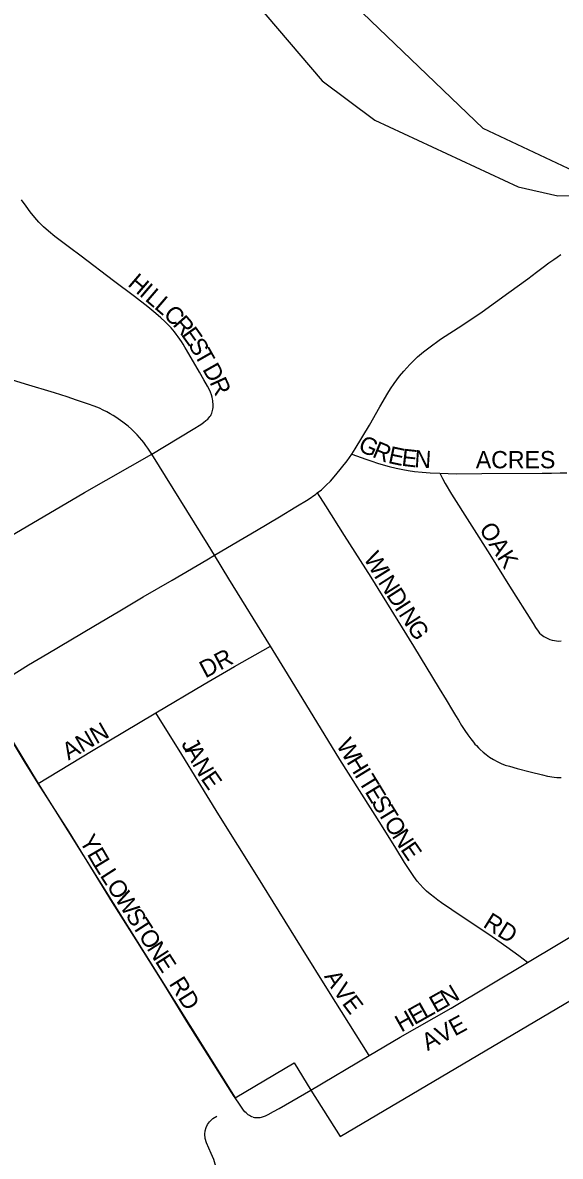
# Model space of a CAD drawing. Extents: x 1410790 to 1770854, y 448063 to 770588.
# Drawn here: x 1567240 to 1568797, y 624998 to 628279 of the extents above; entities that cross this region are included whole.
import ezdxf

# ---------------------------------------------------------------- set-up
doc = ezdxf.new("R2010")
doc.units = 0
for name, color, linetype in [('GM_X_City_Street', 7, 'Continuous'), ('GM_X_Corporation', 7, 'Continuous'), ('GM_X_Minor_River', 7, 'Continuous'), ('GM_X_Township_Road', 7, 'Continuous'), ('GM_X_Township_Subdivision', 7, 'Continuous'), ('GM_X_Township_Subdivision_Text', 7, 'Continuous')]:
    doc.layers.add(name, color=color, linetype=linetype)

msp = doc.modelspace()

# ---------------------------------------------------------------- linework, layer by layer
at = {"layer": 'GM_X_City_Street'}
msp.add_lwpolyline([(1567811.7, 624889.2), (1567806.5, 624941.2), (1567804.2, 624954.1), (1567801.2, 624964.1), (1567797.4, 624975.6), (1567793.1, 624988.4), (1567785.6, 625006.6), (1567772.3, 625036.7), (1567768.4, 625049.2), (1567767, 625062.2), (1567768, 625071.9), (1567770.8, 625081.4), (1567775.2, 625090.2), (1567781.1, 625098.1), (1567785.3, 625102.9), (1567790.7, 625107.1), (1567801.6, 625114.4)], dxfattribs=at)
at = {"layer": 'GM_X_Corporation'}
for points in [[(1570879.8, 627679.3), (1570094.9, 627850.4), (1570075.6, 627585), (1570001.7, 627614.1), (1569625.2, 627796.7), (1569547.4, 627822.6), (1569517, 627828.3), (1569475, 627832.4), (1569418, 627831.5), (1569258.6, 627931.6), (1568835.6, 627849.8), (1568572.9, 627972.6), (1567688.8, 628820.6), (1567472.9, 628826.4), (1567515.2, 629240.7), (1568510.3, 630179.1), (1569834, 630068.5), (1573909.8, 629713.7)], [(1565061.4, 626034.9), (1565472.3, 626075.7), (1565497.4, 626041.2), (1565539.2, 626001.4), (1565620.6, 625957.8), (1565702.3, 625943.7), (1565710, 625915.8), (1565878.8, 625619.2), (1567012.6, 626275.4), (1567125.8, 626338.3), (1567284.7, 626077.4), (1567855, 625167.2), (1568025.7, 625268.7), (1568074.6, 625189.6), (1568159.5, 625055.1), (1569121, 625623.2), (1569165.5, 625548.3), (1569593.2, 625797.9), (1569370.9, 626194.7), (1570770, 627064.4)]]:
    msp.add_lwpolyline(points, dxfattribs=at)
at = {"layer": 'GM_X_Minor_River'}
msp.add_lwpolyline([(1567881.7, 628375.7), (1568106.9, 628110.5), (1568259, 627997.1), (1568674, 627804.1), (1568789.7, 627777.7), (1568904, 627779.3), (1569267.3, 627904.2), (1569369.7, 627912.1), (1569536, 627812.4), (1569604.1, 627809), (1569715.6, 627770.7), (1569953.3, 627629.5), (1570017.7, 627543.9), (1570071.4, 627424.6), (1570177.4, 627410.3), (1570386.3, 627331.9), (1570447.8, 627304.5), (1570731.7, 627166.4)], dxfattribs=at)
at = {"layer": 'GM_X_Township_Road'}
for points in [[(1568192.5, 627030.4), (1568202.9, 627045.7), (1568243.8, 627114.4), (1568273.8, 627167.4), (1568296.9, 627206.6), (1568305.1, 627219.6), (1568315.1, 627234.4), (1568331.2, 627255.7), (1568343.8, 627271), (1568360.3, 627289.7), (1568372.5, 627301.8), (1568383, 627311.8), (1568400.8, 627326.6), (1568416, 627338.4), (1568449.9, 627362.7), (1568514.7, 627404.5), (1568570, 627442.7), (1568647.8, 627498), (1568702.2, 627538), (1568727.8, 627557.1), (1568747, 627571.9), (1568763.1, 627583.7), (1568777.3, 627593.6), (1568787.7, 627600.9), (1568798.1, 627608.4)], [(1568092.8, 626918.1), (1568104.6, 626927.4), (1568118.6, 626940.4), (1568130.7, 626952.2), (1568146.8, 626970.4), (1568163.3, 626990.4), (1568179.4, 627011.3), (1568192.5, 627030.4)], [(1567795.3, 626737.5), (1567848.9, 626769.5), (1567917.2, 626809.5), (1567983.3, 626849.1), (1568031.1, 626877.8), (1568066.4, 626899.5), (1568088.5, 626914.8), (1568092.8, 626918.1)], [(1567125.8, 626338.3), (1567257, 626420.7), (1567312.3, 626453.8), (1567445.7, 626532.5), (1567520.6, 626576.4), (1567588.4, 626616.9), (1567672.3, 626666), (1567773.2, 626724.3), (1567795.3, 626737.5)]]:
    msp.add_lwpolyline(points, dxfattribs=at)
at = {"layer": 'GM_X_Township_Subdivision'}
for points in [[(1567788.8, 627153), (1567789.8, 627157), (1567790.5, 627160.9), (1567791, 627165.8), (1567791.1, 627171.2), (1567791, 627176), (1567790.7, 627180.5), (1567790.3, 627185.3), (1567789.6, 627189.9), (1567788.3, 627195.7), (1567786.6, 627201.9), (1567783.8, 627209.3), (1567780.5, 627216.9), (1567774.9, 627227.2), (1567764.4, 627245.8), (1567751.9, 627267.3), (1567714.4, 627332), (1567709.5, 627340.4), (1567704.1, 627349.1), (1567699.6, 627356.5), (1567695, 627363.2), (1567689.9, 627370.2), (1567684.5, 627377.3), (1567679.1, 627384.3), (1567674.2, 627389.9), (1567669.3, 627395.8), (1567663.9, 627401.8), (1567657.6, 627408.6), (1567651.8, 627414.4), (1567640, 627425.1), (1567625.3, 627437.8), (1567602.1, 627456.5), (1567563.4, 627486.7), (1567503, 627531.7), (1567409.1, 627603), (1567375, 627628.4), (1567333.2, 627660.5), (1567314.5, 627675.9), (1567300.2, 627688.5), (1567286.7, 627702), (1567274.6, 627715.4), (1567261.6, 627731.7), (1567249.4, 627748), (1567236.7, 627766.2)], [(1567613.6, 627030.7), (1567602.4, 627047.4), (1567596.5, 627055.8), (1567590.4, 627063.8), (1567584.6, 627071.2), (1567578, 627079), (1567571.6, 627086.4), (1567564.6, 627093.3), (1567554.8, 627102.5), (1567545.1, 627110.9), (1567537.3, 627117.2), (1567529.5, 627122.8), (1567522.9, 627127.6), (1567516, 627132.6), (1567509.5, 627137), (1567501.9, 627142), (1567493.2, 627147.4), (1567483.4, 627153), (1567473, 627158), (1567461.8, 627163), (1567447, 627168.8), (1567430.5, 627175), (1567413.2, 627181.2), (1567395.8, 627186.9), (1567368.9, 627195.8), (1567332.3, 627207.4), (1567247.8, 627232.9), (1567033, 627299.5)], [(1567613.6, 627030.7), (1567733.1, 627102.7), (1567755.5, 627116.5), (1567763.8, 627122.2), (1567770.5, 627127.4), (1567775.5, 627131.9), (1567779, 627135.7), (1567781.8, 627139.1), (1567784.2, 627142.4), (1567785.9, 627145.4), (1567787.4, 627149.1), (1567788.8, 627153)], [(1566957.9, 626648.6), (1567068.7, 626713.8), (1567418.7, 626918.9), (1567613.6, 627030.7)], [(1567795.3, 626737.5), (1567777, 626767.5), (1567613.6, 627030.7)], [(1568192.5, 627030.4), (1568233.1, 627015.9), (1568250.6, 627009.6), (1568266.8, 627004.2), (1568283.6, 626999.2), (1568301.3, 626994.6), (1568321.4, 626989.7), (1568340.5, 626985.8), (1568356.1, 626983.2), (1568374.6, 626980.6), (1568396.9, 626978.4), (1568420, 626976.6), (1568448.1, 626974.9)], [(1568448.1, 626974.9), (1568495.8, 626973.6), (1568569.6, 626974), (1568743.9, 626975.5), (1568770.6, 626975.4), (1568796.1, 626976), (1568815.3, 626976.7)], [(1568448.1, 626974.9), (1568455.2, 626960), (1568462.8, 626945.8), (1568481.5, 626914.9), (1568592.1, 626740.1), (1568649.4, 626648.3), (1568717.5, 626540.1), (1568724.9, 626528.2), (1568731.9, 626518.2), (1568736.7, 626512.6), (1568740.9, 626508.7), (1568744.9, 626505.6), (1568748.8, 626503), (1568754.4, 626499.5), (1568760.3, 626496.8), (1568766.6, 626494.3), (1568772.7, 626492.4), (1568779.2, 626490.8), (1568785.6, 626490.1), (1568792, 626489.5), (1568798.7, 626490)], [(1568092.8, 626918.1), (1568116.8, 626880.3), (1568171, 626794.9), (1568247.9, 626674), (1568371.8, 626474.7), (1568445.7, 626352.5), (1568466, 626318.9), (1568484.7, 626288.2), (1568493.1, 626274.3), (1568501.3, 626260.2), (1568510.7, 626244.8), (1568520.3, 626230.1), (1568528.9, 626217.7), (1568537.3, 626206.4), (1568541.3, 626201.2), (1568545.2, 626196.3), (1568549.3, 626191.4), (1568553.6, 626186.6), (1568559.3, 626180.3), (1568564.7, 626175.2), (1568572.9, 626167.7), (1568581.6, 626160.6), (1568591.2, 626153.2), (1568602.6, 626146.3), (1568613.3, 626140.8), (1568625.5, 626135.2), (1568637.2, 626130.6), (1568649.7, 626126.8), (1568671.9, 626120.7), (1568709.2, 626110.9), (1568744.6, 626102), (1568759.6, 626098.5), (1568765.9, 626097.2), (1568771.5, 626096.1), (1568778.7, 626095), (1568786.5, 626094.6), (1568793, 626094.6), (1568798.7, 626094.6)], [(1567957.5, 626474.1), (1567836.4, 626669.7), (1567795.3, 626737.5)], [(1567625, 626281.5), (1567764.9, 626364.3), (1567852.7, 626415.4), (1567957.5, 626474.1)], [(1568701.2, 625558.8), (1568676.6, 625578.1), (1568642, 625603.7), (1568599.5, 625633.4), (1568482.3, 625711.4), (1568452.8, 625731.5), (1568442.1, 625739), (1568431.8, 625746.9), (1568419.4, 625756.6), (1568409.1, 625765.7), (1568399.4, 625774.9), (1568390.7, 625784.3), (1568382, 625794.7), (1568372.7, 625807.6), (1568358.8, 625827.7), (1568345.8, 625848.3), (1568320.1, 625889.9), (1568278.9, 625956.4), (1568158.1, 626146.5), (1568006.9, 626394.3), (1567957.5, 626474.1)], [(1567284.8, 626077.5), (1567438.7, 626170.5), (1567625, 626281.5)], [(1568242.6, 625289.6), (1568125, 625477.3), (1568047, 625602.2), (1567917.3, 625811.2), (1567807.6, 625986.1), (1567748.3, 626083.5), (1567700.5, 626161.3), (1567625, 626281.5)], [(1567284.8, 626077.5), (1567244.9, 626140.3), (1567176.2, 626254.8)], [(1567907.1, 625111.2), (1567903, 625112.5), (1567899.7, 625114), (1567896.4, 625115.7), (1567893, 625118.1), (1567889.5, 625120.7), (1567886.5, 625123.7), (1567883.2, 625127.2), (1567879.3, 625132), (1567873.2, 625140.3), (1567867.1, 625148.9), (1567855, 625167.2), (1567850.5, 625173.8), (1567845.4, 625181.8), (1567715.5, 625388.3), (1567648.2, 625497), (1567568.6, 625624.8), (1567499.6, 625732.6), (1567444.5, 625822), (1567374.4, 625937), (1567284.8, 626077.5)], [(1568701.2, 625558.8), (1568973, 625721.4), (1568982.6, 625727.1), (1568988.5, 625730.7), (1568990.4, 625732), (1568992.1, 625733.8), (1568994.1, 625736), (1568995.4, 625737.9), (1568996.7, 625740.1), (1568997.8, 625742.7), (1568998.4, 625745.7), (1568999, 625749.1)], [(1568242.6, 625289.6), (1568333, 625342.9), (1568480.8, 625427), (1568701.2, 625558.8)], [(1568074.6, 625189.6), (1568242.6, 625289.6)], [(1567907.1, 625111.2), (1567911.1, 625110.3), (1567915.3, 625109.9), (1567919.6, 625109.9), (1567924.2, 625110.3), (1567927.4, 625110.8), (1567931.5, 625111.6), (1567937.4, 625113.6), (1567942.8, 625115.5), (1567950.8, 625119.4), (1567965.8, 625127.3), (1567982.2, 625136.2), (1568074.6, 625189.6)]]:
    msp.add_lwpolyline(points, dxfattribs=at)

# ---------------------------------------------------------------- texts
at = {"layer": 'GM_X_Township_Subdivision_Text'}
for s, rotation, p in [('H', 319.4864, (1567541.4, 627519.6)), ('I', 319.4934, (1567574.9, 627491)), ('L', 319.5054, (1567591.6, 627476.7)), ('L', 319.4876, (1567618.4, 627453.9)), ('C', 315.5666, (1567644.5, 627431.6)), ('R', 311.2019, (1567672.1, 627404.6)), ('E', 305.3725, (1567697.3, 627375.9)), ('S', 300.9075, (1567717.1, 627348)), ('T', 299.6941, (1567735.1, 627318.1)), ('D', 299.4006, (1567759, 627276.1)), ('R', 294.4138, (1567780, 627238.7)), ('G', 336.4858, (1568208.3, 627041.2)), ('R', 337.302, (1568249.4, 627023.4)), ('E', 348.0048, (1568295.6, 627005.1)), ('E', 353.4612, (1568335.2, 626996.9)), ('N', 356.3223, (1568372.9, 626992.6)), ('ACRES', 0, (1568551.8, 626989.4)), ('OAK', 302.6158, (1568559.7, 626813.4)), ('W', 300.5227, (1568225.5, 626729.4)), ('I', 301.8979, (1568255.3, 626679)), ('N', 302.6808, (1568267.3, 626659.7)), ('D', 302.7619, (1568291.1, 626622.6)), ('I', 302.7326, (1568314.9, 626585.6)), ('N', 302.726, (1568326.8, 626567.1)), ('G', 302.7463, (1568350.6, 626530.1)), ('DR', 27.8967, (1567768.7, 626380.9)), ('ANN', 29.9833, (1567372.4, 626143.2)), ('J', 298.5407, (1567697.7, 626192.4)), ('W', 301.4886, (1568146.2, 626188.5)), ('A', 298.5494, (1567708.2, 626173.1)), ('N', 299.1457, (1567729.5, 626134)), ('H', 301.4586, (1568176.1, 626139.7)), ('E', 304.9258, (1567753.8, 626090.8)), ('I', 301.511, (1568199.1, 626102.1)), ('T', 301.4697, (1568210.6, 626083.4)), ('E', 301.4697, (1568229, 626053.4)), ('S', 301.4919, (1568247.3, 626023.3)), ('T', 301.4697, (1568265.7, 625993.3)), ('O', 301.4787, (1568284.1, 625963.3)), ('N', 302.3404, (1568307.5, 625925.1)), ('Y', 300.1353, (1567402.7, 625911.1)), ('E', 304.5781, (1568332.2, 625886.1)), ('E', 300.1109, (1567424.8, 625873)), ('L', 301.4751, (1567443.2, 625841.5)), ('L', 302.662, (1567462.1, 625810.5)), ('O', 302.7277, (1567481.2, 625780.8)), ('W', 302.7399, (1567505, 625743.8)), ('S', 302.7352, (1567535.9, 625695.7)), ('T', 302.7352, (1567554.9, 625666.1)), ('RD', 327.9971, (1568570, 625663.5)), ('O', 302.726, (1567574, 625636.5)), ('N', 302.7463, (1567597.7, 625599.4)), ('E', 302.74, (1567621.5, 625562.4)), ('RD', 301.9968, (1567662.2, 625497.8)), ('A', 300.409, (1568111.4, 625519.1)), ('V', 305.9034, (1568136.5, 625476.7)), ('N', 31.235, (1568467.8, 625430.1)), ('E', 306.8751, (1568162.8, 625440.4)), ('L', 29.3755, (1568405, 625394.6)), ('E', 29.5118, (1568435.8, 625411.9)), ('H', 29.3816, (1568336, 625355.8)), ('E', 29.3755, (1568374.3, 625377.3)), ('AVE', 28.3145, (1568412.3, 625302.2))]:
    msp.add_text(s, height=50, rotation=rotation, dxfattribs=at).set_placement(p)

doc.saveas('drawing.dxf')
